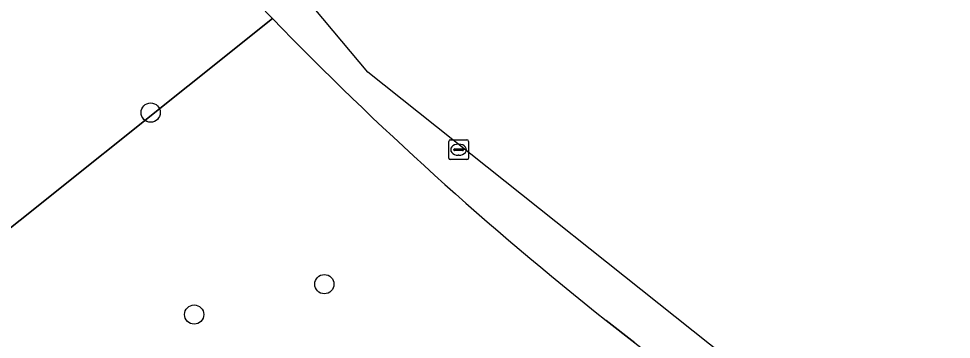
# Model space of a CAD drawing. Extents: x 159352 to 160617, y 385888 to 387323.
# Drawn here: x 160570.03 to 160617.43, y 386516.12 to 386532.43 of the extents above; entities that cross this region are included whole.
import ezdxf

# ---------------------------------------------------------------- set-up
doc = ezdxf.new("R2010")
doc.units = 0
for name, color, linetype in [('IMGEO_Berm_groen', 7, 'Continuous'), ('IMGEO_Boom', 7, 'Continuous'), ('IMGEO_Groenvoorziening', 7, 'Continuous'), ('IMGEO_OVBaan_gesloten', 7, 'Continuous'), ('IMGEO_Rijbaan_regionaal_gesloten', 7, 'Continuous'), ('IMGEO_Rioolput', 7, 'Continuous')]:
    doc.layers.add(name, color=color, linetype=linetype)

msp = doc.modelspace()

# ---------------------------------------------------------------- linework, layer by layer
at = {"layer": 'IMGEO_Berm_groen'}
msp.add_lwpolyline([(160565.787, 386518.739), (160582.939, 386532.425)], dxfattribs=at)
msp.add_arc((160707.672, 386653.28), 173.679, 213.31688, 224.09544, dxfattribs=at)
at = {"layer": 'IMGEO_Boom'}
for centre in [(160576.744, 386527.649), (160585.571, 386518.926), (160578.953, 386517.383)]:
    msp.add_circle(centre, 0.489, dxfattribs=at)
at = {"layer": 'IMGEO_Groenvoorziening'}
for points in [[(160582.939, 386532.425), (160565.787, 386518.739)], [(160601.348, 386515.938), (160599.899, 386517.083)]]:
    msp.add_lwpolyline(points, dxfattribs=at)
for centre, radius, start, end in [((160707.742, 386653.344), 173.774, 224.09458, 231.64049), ((160661.786, 386588.475), 118.655, 215.99562, 227.91381)]:
    msp.add_arc(centre, radius, start, end, dxfattribs=at)
at = {"layer": 'IMGEO_OVBaan_gesloten'}
for points in [[(160616.471, 386504.669), (160617.435, 386505.515), (160608.631, 386513.091), (160587.772, 386529.698), (160562.065, 386560.373), (160531.896, 386608.867), (160530.855, 386608.191), (160537.4, 386597.757), (160550.474, 386576.9), (160562.538, 386557.884)], [(160599.899, 386517.083), (160601.348, 386515.938), (160603.789, 386514.039), (160606.03, 386512.418), (160606.546, 386512.019), (160616.471, 386504.669)]]:
    msp.add_lwpolyline(points, dxfattribs=at)
for centre, radius, start, end in [((160707.672, 386653.28), 173.679, 213.31688, 224.09544), ((160707.742, 386653.344), 173.774, 224.09458, 231.64049), ((160667.674, 386593.558), 129.91, 212.0778, 227.61148), ((160661.786, 386588.475), 118.655, 215.99562, 227.91381)]:
    msp.add_arc(centre, radius, start, end, dxfattribs=at)
at = {"layer": 'IMGEO_Rijbaan_regionaal_gesloten'}
msp.add_arc((160667.674, 386593.558), 129.91, 212.0778, 227.61148, dxfattribs=at)
at = {"layer": 'IMGEO_Rioolput'}
for p, q in [((160591.892, 386525.335), (160591.892, 386526.187)), ((160591.967, 386526.261), (160592.819, 386526.261)), ((160592.38, 386526.041), (160592.405, 386526.041)), ((160592.893, 386526.187), (160592.893, 386525.335)), ((160592.151, 386525.755), (160592.151, 386525.767)), ((160592.589, 386525.718), (160592.191, 386525.718)), ((160592.194, 386525.804), (160592.592, 386525.804)), ((160592.403, 386525.481), (160592.378, 386525.481)), ((160592.635, 386525.767), (160592.635, 386525.755)), ((160592.819, 386525.261), (160591.967, 386525.261))]:
    msp.add_line(p, q, dxfattribs=at)
for points in [[(160591.892, 386525.335), (160591.892, 386526.187)], [(160591.967, 386526.261), (160592.819, 386526.261)], [(160592.893, 386526.187), (160592.893, 386525.335)], [(160592.819, 386525.261), (160591.967, 386525.261)]]:
    msp.add_lwpolyline(points, dxfattribs=at)
for centre, radius, start, end in [((160591.969, 386526.185), 0.0765, 91.552, 178.448), ((160591.969, 386526.185), 0.0765, 91.552, 178.448), ((160592.817, 386526.185), 0.0765, 1.552, 88.448), ((160592.817, 386526.185), 0.0765, 1.552, 88.448), ((160592.191, 386525.764), 0.0403, 85.8775, 175.7526), ((160592.188, 386525.754), 0.0366, 178.938, 274.7102), ((160592.592, 386525.761), 0.043, 264.8664, 352.4533), ((160592.596, 386525.766), 0.0386, 1.7309, 96.639), ((160591.969, 386525.337), 0.0765, 181.552, 268.448), ((160591.969, 386525.337), 0.0765, 181.552, 268.448), ((160592.817, 386525.337), 0.0765, 271.552, 358.448), ((160592.817, 386525.337), 0.0765, 271.552, 358.448)]:
    msp.add_arc(centre, radius, start, end, dxfattribs=at)
for centre, major_axis, ratio, start_param, end_param in [((160592.379, 386525.761), (-0.387, 0.002), 0.722429, 4.712389, 7.853982), ((160592.404, 386525.761), (-0.39, 0.002), 0.717154, 1.570796, 4.712389)]:
    msp.add_ellipse(centre, major_axis=major_axis, ratio=ratio, start_param=start_param, end_param=end_param, dxfattribs=at)

doc.saveas('drawing.dxf')
